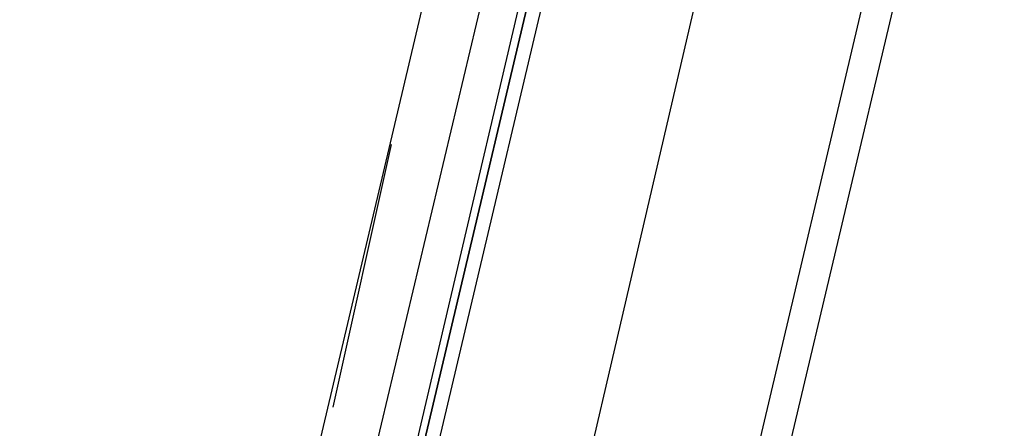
# Model space of a CAD drawing. Header units: feet. Extents: x -79 to 198, y -22 to 181.
# Tile 294 of 318: x 126.894 to 128.693, y 139.793 to 140.539. Entities that reach past the tile are written whole.
import ezdxf

# ---------------------------------------------------------------- set-up
doc = ezdxf.new("R2010")
doc.units = ezdxf.units.FT
doc.layers.add('A-LINEA', color=7, linetype='CONTINUOUS')

msp = doc.modelspace()

# ---------------------------------------------------------------- linework, layer by layer
at = {"layer": 'A-LINEA'}
for p, q in [((125.2, 126.6578), (128.6933, 141.4178)), ((127.8, 141.2844), (126.1733, 134.3911)), ((127.48, 139.4844), (127.8667, 141.1111)), ((128.56, 141.0978), (126.9333, 134.2178)), ((127.4667, 139.8311), (127.5733, 140.3111))]:
    msp.add_line(p, q, dxfattribs=at)
for points in [[(128.2667, 141.1644), (127.8533, 139.3911), (127.5067, 137.9511)], [(127.5867, 139.4578), (127.9867, 141.1511), (127.9733, 141.1511), (127.96, 141.1511), (127.56, 139.4578), (127.96, 141.1511), (127.9467, 141.1644), (127.5467, 139.4578)]]:
    msp.add_lwpolyline(points, dxfattribs=at)

doc.saveas('drawing.dxf')
